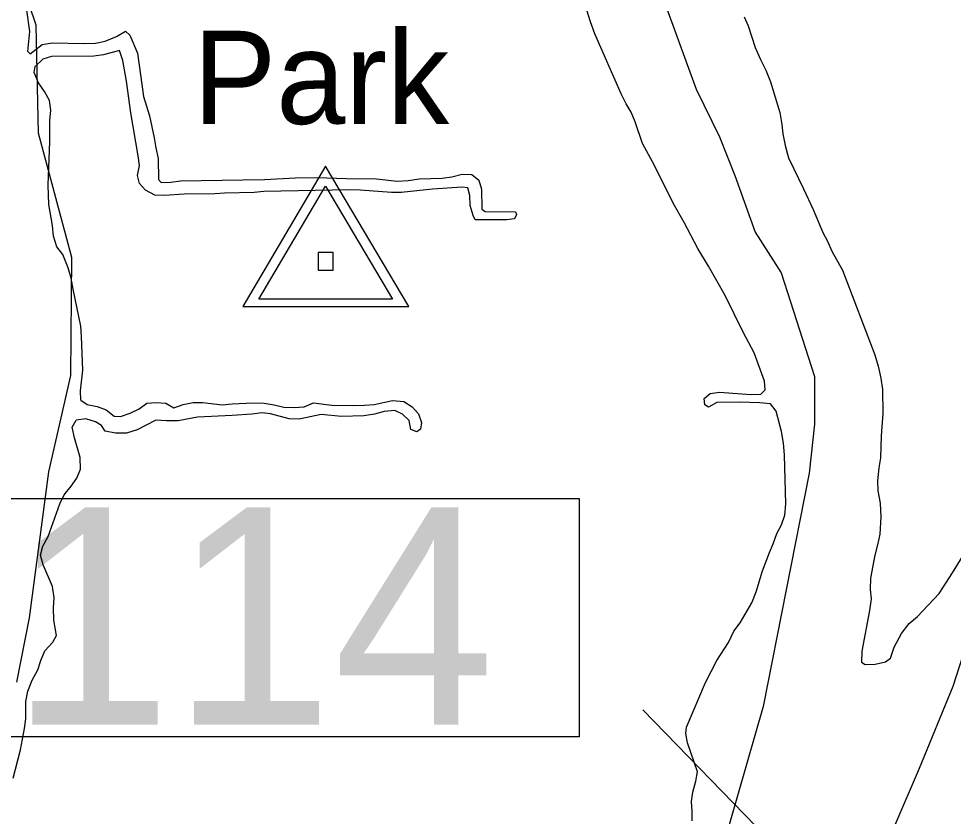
# Model space of a CAD drawing. Extents: x 2290055 to 2389491, y 66597 to 237875.
# Drawn here: x 2318095 to 2319601, y 187491 to 188776 of the extents above; entities that cross this region are included whole.
import ezdxf

# ---------------------------------------------------------------- set-up
doc = ezdxf.new("R2010")
doc.units = 0
for name, color, linetype in [('Exist Boundary Land Use Park Urban  Label', 7, 'Continuous'), ('Exist Boundary Political City Limit New', 7, 'Continuous'), ('Exist Hydrographic Creek Double Shore', 7, 'Continuous'), ('Exist Hydrographic River Shore', 7, 'Continuous'), ('Exist Road Primary US Structure Standard Bridge Number Label', 7, 'Continuous'), ('Exist Survey Geodetic Marker CELL', 7, 'Continuous'), ('Map Preparation Boundary City Limit Buffer Line', 7, 'Continuous')]:
    doc.layers.add(name, color=color, linetype=linetype)

msp = doc.modelspace()

# ---------------------------------------------------------------- linework, layer by layer
at = {"layer": 'Exist Boundary Political City Limit New'}
for points in [[(2318092.5, 187707.3), (2318112.8, 187811), (2318144, 188046.2), (2318179.2, 188201.3), (2318181.2, 188391.4), (2318127.5, 188591.9), (2318123.5, 188765.5), (2318090.5, 188862.7), (2318111, 189011.5), (2318088.2, 189338)], [(2319108, 188879.4), (2319186.8, 188662.5), (2319224.5, 188585.7), (2319249.2, 188523.7), (2319282, 188432.2), (2319323.8, 188366.6), (2319377.2, 188199.9), (2319377.2, 188122.7), (2319369, 188044.2), (2319294.8, 187668), (2319216.2, 187395.2), (2319154.2, 187192.7), (2319307.2, 187217.5), (2319427, 187358), (2319505.5, 187473.8), (2319546.8, 187568.8), (2319601, 187700.6), (2319622.5, 187767.5)]]:
    msp.add_lwpolyline(points, dxfattribs=at)
at = {"layer": 'Exist Hydrographic Creek Double Shore'}
for points in [[(2319329.7, 187976.5), (2319331.2, 187994.4), (2319329.2, 188073.7), (2319327.5, 188092.4), (2319324.5, 188111), (2319315.5, 188143.6), (2319306.5, 188155.8), (2319289.5, 188157.3), (2319256, 188158.3), (2319220.2, 188157.7), (2319206.5, 188150.4), (2319200.7, 188153.8), (2319199.7, 188164), (2319209.5, 188172.5), (2319224.5, 188174.2), (2319275, 188170.6), (2319291, 188171.1), (2319297.7, 188178.1), (2319297, 188192.2), (2319280, 188237.9), (2319262.5, 188271), (2319233.5, 188330), (2319206.5, 188377.5), (2319189.2, 188406), (2319167.5, 188447.9), (2319149.5, 188478.9), (2319119.7, 188539.6), (2319100.2, 188575.3), (2319088.5, 188609.9), (2319082, 188625.3), (2319074, 188639.2), (2319066.2, 188654.8), (2319023.5, 188751.5), (2319016.5, 188771.2), (2319002.5, 188816.2)], [(2318110, 188723), (2318113.2, 188755.4), (2318108.2, 188789.8)], [(2319264, 188778.9), (2319270.5, 188764.5), (2319282, 188729.8), (2319290.2, 188710.1)], [(2319290.2, 188710.1), (2319299.2, 188693), (2319306.7, 188674.2), (2319321.5, 188625.1), (2319325, 188605.7), (2319326.5, 188590.4), (2319330.2, 188571.9), (2319335.5, 188551.7), (2319359.7, 188501.9), (2319375, 188468.8), (2319391, 188431.4), (2319398.5, 188417.9), (2319405.5, 188401.6), (2319422.7, 188371), (2319474.5, 188234.5), (2319480, 188216.4), (2319484.5, 188197.2), (2319487, 188178.7), (2319487.5, 188140.1), (2319485, 188104.2), (2319483.7, 188068.7), (2319481, 188052.5), (2319478.7, 188031.8), (2319479.2, 188015.7), (2319483, 187995.8), (2319484.5, 187973.7), (2319482.5, 187945.9), (2319479.7, 187930.7), (2319474.7, 187911.6), (2319467.7, 187874.8), (2319467.2, 187856.5), (2319468.7, 187841.5), (2319466, 187822.7), (2319453.5, 187757), (2319453, 187739.5), (2319459.2, 187735.8), (2319475, 187736.2), (2319492, 187739.9), (2319500, 187746), (2319506, 187763.9), (2319517.5, 187785.8), (2319530, 187801.5), (2319543.2, 187813.2), (2319578, 187850.2), (2319600, 187883.6), (2319632.7, 187936.4)], [(2319180.5, 187483.9), (2319180.5, 187499.2), (2319179.2, 187514.9), (2319181.2, 187529.8), (2319186, 187547.5), (2319189, 187562.9), (2319173, 187609.3), (2319170, 187624.5), (2319171.2, 187634.7), (2319201.7, 187706.6), (2319220, 187742.2), (2319239, 187771.4), (2319247.7, 187789.3), (2319257.5, 187803.1), (2319276.2, 187835.2), (2319283.7, 187852.6), (2319293.7, 187886.4), (2319304.7, 187916.4), (2319311, 187930.2), (2319317, 187946.5), (2319324, 187960.5), (2319329.7, 187976.5)]]:
    msp.add_lwpolyline(points, dxfattribs=at)
at = {"layer": 'Exist Hydrographic River Shore'}
for points in [[(2318110, 188723), (2318114, 188719.3), (2318133, 188734.3), (2318149.2, 188737.1), (2318200.2, 188735.9), (2318219, 188736.4), (2318234.7, 188739.7), (2318253, 188747.4), (2318267.5, 188756.2), (2318274.5, 188749.3), (2318286.5, 188720.6), (2318296.2, 188650.7), (2318306, 188619.4), (2318313.7, 188583.9), (2318316.2, 188567.8), (2318320, 188550.7), (2318320.5, 188517), (2318324.7, 188512.4), (2318340.5, 188512.8), (2318356, 188514.8), (2318456.2, 188516.3), (2318491.5, 188517.2), (2318541.5, 188519.8), (2318575.5, 188520.1), (2318623.2, 188518.5), (2318671.7, 188518.2), (2318705.2, 188514.1), (2318722.7, 188515.4), (2318741, 188518.1), (2318777.5, 188519.2), (2318793.2, 188521.4), (2318810, 188525.8), (2318825.5, 188524.9), (2318836.7, 188515.8), (2318840.7, 188501.5), (2318841.5, 188469.2), (2318846.7, 188465.3), (2318895.5, 188465.1), (2318897.5, 188460.9), (2318894.2, 188453.7), (2318881.5, 188452), (2318831, 188452.1), (2318827.5, 188458.8), (2318822.5, 188475.2), (2318822.2, 188491.4), (2318819, 188503.6), (2318810, 188504.9), (2318762.2, 188501.7), (2318711.7, 188496.3), (2318696.2, 188496.2), (2318645.5, 188500), (2318628.5, 188500.4), (2318490, 188497.5), (2318474.7, 188496), (2318426.7, 188495.1), (2318411.5, 188494.1), (2318362, 188493.5), (2318330, 188491.4), (2318314.7, 188491.9), (2318299.7, 188499.7), (2318290, 188510.8), (2318287, 188523.3), (2318289.7, 188539.7), (2318287.7, 188555.1), (2318276, 188624.5), (2318269, 188675.2), (2318263, 188708.5), (2318258, 188724.6), (2318231.7, 188718.1), (2318216.2, 188715.9), (2318148.2, 188715.1), (2318134, 188710.8), (2318122, 188699.3)], [(2318195.7, 188161.3), (2318195, 188176.8), (2318198.5, 188209.7), (2318196.7, 188264), (2318195.5, 188280.8), (2318183, 188340.3), (2318180, 188357.9), (2318175, 188374.6), (2318166.2, 188396.4), (2318157, 188408.4), (2318151.5, 188425.5), (2318150, 188442.7), (2318143.7, 188476.8), (2318142.7, 188507.8), (2318145.5, 188578.5), (2318145.7, 188612.3), (2318147, 188628.7), (2318145, 188644.5), (2318136.7, 188659), (2318127.2, 188672.8), (2318120.5, 188689.3), (2318122, 188699.3)], [(2318195.7, 188161.3), (2318205.5, 188154.5), (2318221.7, 188151.3), (2318236.2, 188146.2), (2318249, 188135.8), (2318259.5, 188135.4), (2318274.7, 188140.4), (2318289.5, 188147.7), (2318302, 188156.6), (2318317, 188157.7), (2318332.2, 188156.9), (2318345.5, 188149.2), (2318360.5, 188154.5), (2318376.2, 188157.7), (2318391.7, 188158), (2318423.5, 188154), (2318439.2, 188155.7), (2318473.2, 188157.5), (2318491, 188156.5), (2318506.7, 188154.1), (2318522.7, 188150.2), (2318539, 188149.9), (2318555.2, 188150.7), (2318570.2, 188157.4), (2318599.7, 188153.6), (2318634.5, 188152.7), (2318652.7, 188153.3), (2318668, 188154.8), (2318697.7, 188160.8), (2318716, 188159.3), (2318729.2, 188151), (2318739.5, 188139.7), (2318744.5, 188125.5), (2318742.7, 188114.8), (2318737, 188110.4), (2318727.2, 188114.5), (2318724.5, 188128.8), (2318713.7, 188139.2), (2318701.2, 188145.1), (2318684.2, 188143.2), (2318668.5, 188139.2), (2318651.5, 188136.1), (2318615.5, 188135.5), (2318582.7, 188138.6), (2318547, 188131.2), (2318531.2, 188131.5), (2318501, 188139.5), (2318487.7, 188141.3), (2318471, 188139.2), (2318439, 188136.8), (2318383.5, 188134.4), (2318352, 188128.5), (2318333.5, 188128.4), (2318316.5, 188129.5), (2318286, 188113.6), (2318269.2, 188108.6), (2318251.2, 188108.3), (2318234.5, 188111.7), (2318228.5, 188120.7), (2318219, 188126.4), (2318203.5, 188131.4), (2318187.7, 188129.1)], [(2318086.5, 187552.6), (2318098, 187598.2), (2318104.7, 187632.6), (2318107, 187648.1), (2318107, 187676.2), (2318110.2, 187692.5), (2318117, 187710.5), (2318126, 187727.3), (2318131, 187742.3), (2318137.5, 187757.8), (2318150.2, 187771.6), (2318156, 187782.3), (2318152.2, 187807), (2318151.5, 187826.8), (2318152.5, 187842.9), (2318149.7, 187861.1), (2318134.7, 187896.4), (2318130.7, 187911.6), (2318134, 187926.6), (2318143, 187942.1), (2318161.5, 187994.5), (2318168.7, 188009.3), (2318180, 188023), (2318189, 188036.1), (2318195, 188050.4), (2318194.2, 188069.2), (2318185.2, 188100.9), (2318181.7, 188118.2), (2318187.7, 188129.1)]]:
    msp.add_lwpolyline(points, dxfattribs=at)
at = {"layer": 'Exist Road Primary US Structure Standard Bridge Number Label'}
msp.add_line((2320485.8, 186238.6), (2319101.1, 187662.6), dxfattribs=at)
msp.add_lwpolyline([(2318069.1, 188003.4), (2318998.1, 188003.4), (2318998.1, 187619.2), (2318069.1, 187619.2)], close=True, dxfattribs=at)
at = {"layer": 'Exist Survey Geodetic Marker CELL'}
for points in [[(2318723.6, 188312.2), (2318589.7, 188538.3), (2318456.2, 188312.2)], [(2318697.7, 188324.4), (2318482.2, 188324.4), (2318589.7, 188506.5)], [(2318602, 188370.9), (2318602, 188399.2), (2318577.7, 188399.2), (2318577.7, 188370.9)]]:
    msp.add_lwpolyline(points, close=True, dxfattribs=at)
at = {"layer": 'Map Preparation Boundary City Limit Buffer Line'}
for points in [[(2318092.5, 187707.3), (2318112.8, 187811), (2318144, 188046.2), (2318179.2, 188201.3), (2318181.2, 188391.4), (2318127.5, 188591.9), (2318123.5, 188765.5), (2318090.5, 188862.7), (2318111, 189011.5), (2318088.2, 189338)], [(2319108, 188879.4), (2319186.8, 188662.5), (2319224.5, 188585.7), (2319249.2, 188523.7), (2319282, 188432.2), (2319323.8, 188366.6), (2319377.2, 188199.9), (2319377.2, 188122.7), (2319369, 188044.2), (2319294.8, 187668), (2319216.2, 187395.2), (2319154.2, 187192.7), (2319307.2, 187217.5), (2319427, 187358), (2319505.5, 187473.8), (2319546.8, 187568.8), (2319601, 187700.6), (2319622.5, 187767.5)]]:
    msp.add_lwpolyline(points, dxfattribs=at)

# ---------------------------------------------------------------- texts
at = {"layer": 'Exist Boundary Land Use Park Urban  Label'}
msp.add_text('Park', height=150, dxfattribs=at).set_placement((2318376.4, 188606.6))
at = {"layer": 'Exist Road Primary US Structure Standard Bridge Number Label'}
msp.add_text('114', height=350, dxfattribs=at).set_placement((2318081.6, 187639))

doc.saveas('drawing.dxf')
